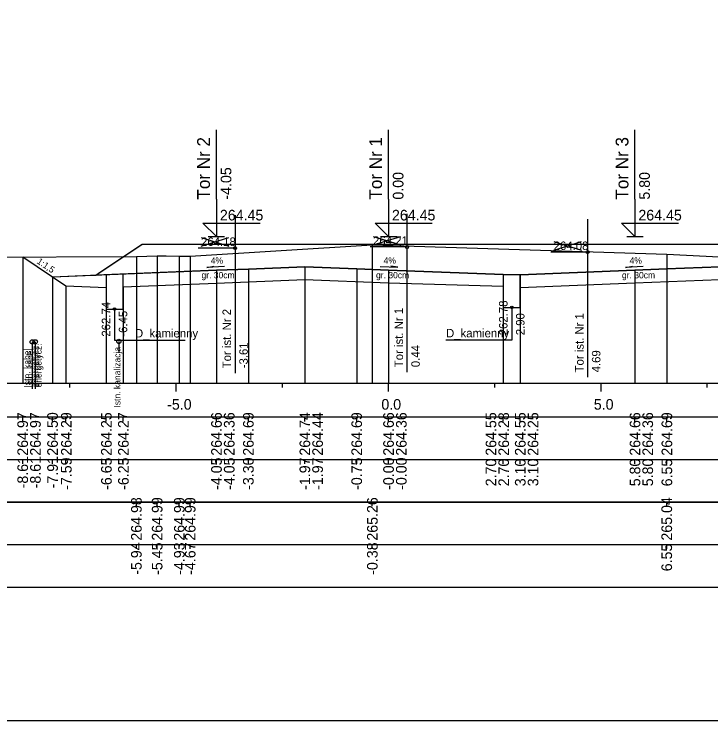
# Model space of a CAD drawing. Extents: x 6516023 to 6560129, y 5513077 to 5529206.
# Drawn here: x 6520308.68 to 6520325.07, y 5514484.66 to 5514501.29 of the extents above; entities that cross this region are included whole.
import ezdxf

# ---------------------------------------------------------------- set-up
doc = ezdxf.new("R2010")
doc.units = 0
for name, color, linetype in [('IR_default', 7, 'Continuous'), ('TOR_PRZEK_P-kable', 7, 'Continuous'), ('TOR_PRZEK_P-komponent', 7, 'Continuous'), ('TOR_PRZEK_P-odwodnienie', 7, 'Continuous'), ('TOR_PRZEK_P-opisy', 7, 'Continuous'), ('TOR_PRZEK_P-tabelka istniejace', 7, 'Continuous'), ('TOR_PRZEK_P-tabelka projektowane', 7, 'Continuous'), ('TOR_PRZEK_P-teren istniejacy', 7, 'Continuous'), ('TOR_PRZEK_P-tory istniejace', 7, 'Continuous'), ('TOR_PRZEK_P-tory projektowane', 7, 'Continuous'), ('TOR_PRZEK_P-uklad odniesienia', 7, 'Continuous'), ('TOR_PRZEK_P-warstwa ochronna I', 7, 'Continuous'), ('TOR_PRZEK_P-warstwa ochronna II', 7, 'Continuous'), ('TOR_RAMKI-ramka+tabelka 1', 7, 'Continuous')]:
    doc.layers.add(name, color=color, linetype=linetype)

msp = doc.modelspace()

# ---------------------------------------------------------------- linework, layer by layer
at = {"layer": 'IR_default'}
msp.add_lwpolyline([(6520308.877, 5514495.576), (6520309.58, 5514495.108), (6520310.476, 5514495.144), (6520310.598, 5514495.148), (6520310.712, 5514495.225), (6520311.688, 5514495.875), (6520314.819, 5514495.875), (6520315.188, 5514495.875), (6520315.246, 5514495.875), (6520315.738, 5514495.875), (6520318.869, 5514495.875), (6520319.238, 5514495.875), (6520319.48, 5514495.875), (6520321.538, 5514495.875), (6520321.907, 5514495.875), (6520325.038, 5514495.875), (6520325.17, 5514495.875)], dxfattribs=at)
at = {"layer": 'TOR_PRZEK_P-kable'}
for p, q in [((6520309.102, 5514493.577), (6520309.102, 5514492.468)), ((6520309.173, 5514493.578), (6520309.173, 5514492.468)), ((6520311.14, 5514493.588), (6520311.14, 5514493.318))]:
    msp.add_line(p, q, dxfattribs=at)
for centre in [(6520309.102, 5514493.577), (6520309.173, 5514493.578), (6520311.14, 5514493.588)]:
    msp.add_circle(centre, 0.05, dxfattribs=at)
at = {"layer": 'TOR_PRZEK_P-komponent'}
msp.add_lwpolyline([(6520311.688, 5514495.875), (6520315.188, 5514495.875), (6520315.738, 5514495.875), (6520319.238, 5514495.875), (6520321.538, 5514495.875), (6520325.038, 5514495.875), (6520326.288, 5514495.875), (6520329.788, 5514495.875), (6520330.873, 5514495.152), (6520328.038, 5514495.265), (6520327.288, 5514495.295), (6520326.038, 5514495.345), (6520325.288, 5514495.345), (6520324.038, 5514495.295), (6520323.288, 5514495.265), (6520320.588, 5514495.157), (6520320.188, 5514495.159), (6520317.488, 5514495.267), (6520316.738, 5514495.297), (6520315.518, 5514495.345), (6520314.188, 5514495.292), (6520313.438, 5514495.262), (6520310.598, 5514495.148), (6520310.598, 5514495.148)], close=True, dxfattribs=at)
at = {"layer": 'TOR_PRZEK_P-odwodnienie'}
for points in [[(6520310.838, 5514495.158), (6520310.838, 5514494.35), (6520311.238, 5514494.35), (6520311.238, 5514495.174)], [(6520320.188, 5514495.159), (6520320.188, 5514494.388), (6520320.588, 5514494.388), (6520320.588, 5514495.157)], [(6520311.038, 5514494.35), (6520311.038, 5514493.62), (6520312.701, 5514493.62)], [(6520320.388, 5514494.388), (6520320.388, 5514493.615), (6520318.836, 5514493.615)]]:
    msp.add_lwpolyline(points, dxfattribs=at)
for centre in [(6520311.038, 5514494.35), (6520320.388, 5514494.388)]:
    msp.add_circle(centre, 0.03, dxfattribs=at)
at = {"layer": 'TOR_PRZEK_P-opisy'}
for points in [[(6520313.626, 5514495.35), (6520313.208, 5514495.331), (6520313.376, 5514495.359)], [(6520317.292, 5514495.352), (6520317.71, 5514495.333), (6520317.542, 5514495.361)], [(6520323.483, 5514495.35), (6520323.065, 5514495.331), (6520323.233, 5514495.359)]]:
    msp.add_lwpolyline(points, dxfattribs=at)
at = {"layer": 'TOR_PRZEK_P-tabelka istniejace'}
for p, q in [((6520311.553, 5514489.706), (6520311.553, 5514489.806)), ((6520312.042, 5514489.706), (6520312.042, 5514489.806)), ((6520312.563, 5514489.706), (6520312.563, 5514489.806)), ((6520312.819, 5514489.706), (6520312.819, 5514489.806)), ((6520317.106, 5514489.706), (6520317.106, 5514489.806)), ((6520324.035, 5514489.706), (6520324.035, 5514489.806)), ((6520266.663, 5514488.806), (6520360.463, 5514488.806)), ((6520311.553, 5514488.706), (6520311.553, 5514488.806)), ((6520312.042, 5514488.706), (6520312.042, 5514488.806)), ((6520312.563, 5514488.706), (6520312.563, 5514488.806)), ((6520312.819, 5514488.706), (6520312.819, 5514488.806)), ((6520317.106, 5514488.706), (6520317.106, 5514488.806)), ((6520324.035, 5514488.706), (6520324.035, 5514488.806))]:
    msp.add_line(p, q, dxfattribs=at)
for points in [[(6520317.106, 5514495.862), (6520317.106, 5514492.806), (6520317.106, 5514492.676), (6520317.106, 5514492.606)], [(6520324.035, 5514495.643), (6520324.035, 5514492.806), (6520324.035, 5514492.676), (6520324.035, 5514492.606)], [(6520311.553, 5514495.59), (6520311.553, 5514492.806), (6520311.553, 5514492.676), (6520311.553, 5514492.606)], [(6520312.042, 5514495.6), (6520312.042, 5514492.806), (6520312.042, 5514492.676), (6520312.042, 5514492.606)], [(6520312.563, 5514495.592), (6520312.563, 5514492.806), (6520312.563, 5514492.676), (6520312.563, 5514492.606)], [(6520312.819, 5514495.591), (6520312.819, 5514492.806), (6520312.819, 5514492.676), (6520312.819, 5514492.606)]]:
    msp.add_lwpolyline(points, dxfattribs=at)
msp.add_lwpolyline([(6520266.663, 5514489.806), (6520266.663, 5514487.806), (6520360.463, 5514487.806), (6520360.463, 5514489.806)], close=True, dxfattribs=at)
at = {"layer": 'TOR_PRZEK_P-tabelka projektowane'}
for p, q in [((6520308.877, 5514491.706), (6520308.877, 5514491.806)), ((6520308.877, 5514491.706), (6520308.877, 5514491.806)), ((6520309.58, 5514491.706), (6520309.58, 5514491.806)), ((6520309.894, 5514491.706), (6520309.894, 5514491.806)), ((6520310.838, 5514491.706), (6520310.838, 5514491.806)), ((6520311.238, 5514491.706), (6520311.238, 5514491.806)), ((6520313.438, 5514491.706), (6520313.438, 5514491.806)), ((6520313.438, 5514491.706), (6520313.438, 5514491.806)), ((6520314.188, 5514491.706), (6520314.188, 5514491.806)), ((6520315.518, 5514491.706), (6520315.518, 5514491.806)), ((6520315.518, 5514491.706), (6520315.518, 5514491.806)), ((6520316.738, 5514491.706), (6520316.738, 5514491.806)), ((6520317.488, 5514491.706), (6520317.488, 5514491.806)), ((6520317.488, 5514491.706), (6520317.488, 5514491.806)), ((6520320.188, 5514491.706), (6520320.188, 5514491.806)), ((6520320.188, 5514491.706), (6520320.188, 5514491.806)), ((6520320.588, 5514491.706), (6520320.588, 5514491.806)), ((6520320.588, 5514491.706), (6520320.588, 5514491.806)), ((6520323.288, 5514491.706), (6520323.288, 5514491.806)), ((6520323.288, 5514491.706), (6520323.288, 5514491.806)), ((6520324.038, 5514491.706), (6520324.038, 5514491.806)), ((6520266.663, 5514490.806), (6520360.463, 5514490.806)), ((6520308.877, 5514490.706), (6520308.877, 5514490.806)), ((6520308.877, 5514490.706), (6520308.877, 5514490.806)), ((6520309.58, 5514490.706), (6520309.58, 5514490.806)), ((6520309.894, 5514490.706), (6520309.894, 5514490.806)), ((6520310.838, 5514490.706), (6520310.838, 5514490.806)), ((6520311.238, 5514490.706), (6520311.238, 5514490.806)), ((6520313.438, 5514490.706), (6520313.438, 5514490.806)), ((6520313.438, 5514490.706), (6520313.438, 5514490.806)), ((6520314.188, 5514490.706), (6520314.188, 5514490.806)), ((6520315.518, 5514490.706), (6520315.518, 5514490.806)), ((6520315.518, 5514490.706), (6520315.518, 5514490.806)), ((6520316.738, 5514490.706), (6520316.738, 5514490.806)), ((6520317.488, 5514490.706), (6520317.488, 5514490.806)), ((6520317.488, 5514490.706), (6520317.488, 5514490.806)), ((6520320.188, 5514490.706), (6520320.188, 5514490.806)), ((6520320.188, 5514490.706), (6520320.188, 5514490.806)), ((6520320.588, 5514490.706), (6520320.588, 5514490.806)), ((6520320.588, 5514490.706), (6520320.588, 5514490.806)), ((6520323.288, 5514490.706), (6520323.288, 5514490.806)), ((6520323.288, 5514490.706), (6520323.288, 5514490.806)), ((6520324.038, 5514490.706), (6520324.038, 5514490.806))]:
    msp.add_line(p, q, dxfattribs=at)
for points in [[(6520308.877, 5514495.576), (6520308.877, 5514492.806), (6520308.877, 5514492.676), (6520308.877, 5514492.606)], [(6520308.877, 5514495.576), (6520308.877, 5514492.806), (6520308.877, 5514492.676), (6520308.877, 5514492.606)], [(6520314.188, 5514495.292), (6520314.188, 5514492.806), (6520314.188, 5514492.676), (6520314.188, 5514492.606)], [(6520315.518, 5514495.345), (6520315.518, 5514492.806), (6520315.518, 5514492.676), (6520315.518, 5514492.606)], [(6520316.738, 5514495.297), (6520316.738, 5514492.806), (6520316.738, 5514492.676), (6520316.738, 5514492.606)], [(6520324.038, 5514495.295), (6520324.038, 5514492.806), (6520324.038, 5514492.676), (6520324.038, 5514492.606)], [(6520309.58, 5514495.108), (6520309.58, 5514492.806), (6520309.58, 5514492.676), (6520309.58, 5514492.606)], [(6520313.438, 5514495.262), (6520313.438, 5514492.806), (6520313.438, 5514492.676), (6520313.438, 5514492.606)], [(6520317.488, 5514495.267), (6520317.488, 5514492.806), (6520317.488, 5514492.676), (6520317.488, 5514492.606)], [(6520320.188, 5514495.159), (6520320.188, 5514492.806), (6520320.188, 5514492.676), (6520320.188, 5514492.606)], [(6520320.588, 5514495.157), (6520320.588, 5514492.806), (6520320.588, 5514492.676), (6520320.588, 5514492.606)], [(6520323.288, 5514495.265), (6520323.288, 5514492.806), (6520323.288, 5514492.676), (6520323.288, 5514492.606)], [(6520313.438, 5514494.962), (6520313.438, 5514492.806), (6520313.438, 5514492.676), (6520313.438, 5514492.606)], [(6520315.518, 5514495.045), (6520315.518, 5514492.806), (6520315.518, 5514492.676), (6520315.518, 5514492.606)], [(6520317.488, 5514494.967), (6520317.488, 5514492.806), (6520317.488, 5514492.676), (6520317.488, 5514492.606)], [(6520323.288, 5514494.965), (6520323.288, 5514492.806), (6520323.288, 5514492.676), (6520323.288, 5514492.606)], [(6520309.894, 5514494.898), (6520309.894, 5514492.806), (6520309.894, 5514492.676), (6520309.894, 5514492.606)], [(6520310.838, 5514494.858), (6520310.838, 5514492.806), (6520310.838, 5514492.676), (6520310.838, 5514492.606)], [(6520311.238, 5514494.874), (6520311.238, 5514492.806), (6520311.238, 5514492.676), (6520311.238, 5514492.606)], [(6520320.188, 5514494.889), (6520320.188, 5514492.806), (6520320.188, 5514492.676), (6520320.188, 5514492.606)], [(6520320.588, 5514494.857), (6520320.588, 5514492.806), (6520320.588, 5514492.676), (6520320.588, 5514492.606)]]:
    msp.add_lwpolyline(points, dxfattribs=at)
msp.add_lwpolyline([(6520266.663, 5514491.806), (6520266.663, 5514489.806), (6520360.463, 5514489.806), (6520360.463, 5514491.806)], close=True, dxfattribs=at)
at = {"layer": 'TOR_PRZEK_P-teren istniejacy'}
msp.add_lwpolyline([(6520307.773, 5514495.57), (6520311.553, 5514495.59), (6520312.042, 5514495.6), (6520312.115, 5514495.6), (6520312.254, 5514495.6), (6520312.563, 5514495.592), (6520312.819, 5514495.591), (6520317.106, 5514495.862), (6520324.035, 5514495.643), (6520325.729, 5514495.559)], dxfattribs=at)
at = {"layer": 'TOR_PRZEK_P-tory istniejace'}
for p, q in [((6520313.874, 5514496.561), (6520313.874, 5514492.84)), ((6520317.922, 5514496.587), (6520317.922, 5514492.866)), ((6520322.173, 5514496.464), (6520322.173, 5514492.744)), ((6520313.075, 5514495.832), (6520313.727, 5514496.035)), ((6520313.075, 5514496.035), (6520313.727, 5514495.832)), ((6520317.123, 5514495.858), (6520317.775, 5514496.061)), ((6520317.123, 5514496.061), (6520317.775, 5514495.858)), ((6520321.374, 5514495.736), (6520322.026, 5514495.939)), ((6520321.374, 5514495.939), (6520322.026, 5514495.736)), ((6520313.875, 5514495.785), (6520313.009, 5514495.785)), ((6520317.923, 5514495.811), (6520317.057, 5514495.811)), ((6520322.174, 5514495.689), (6520321.308, 5514495.689))]:
    msp.add_line(p, q, dxfattribs=at)
for centre in [(6520313.875, 5514495.785), (6520317.923, 5514495.811), (6520322.174, 5514495.689)]:
    msp.add_circle(centre, 0.035, dxfattribs=at)
at = {"layer": 'TOR_PRZEK_P-tory projektowane'}
for p, q in [((6520313.438, 5514496.933), (6520313.438, 5514498.565)), ((6520317.488, 5514496.933), (6520317.488, 5514498.565)), ((6520323.288, 5514496.933), (6520323.288, 5514498.565)), ((6520313.438, 5514496.933), (6520313.438, 5514496.055)), ((6520317.488, 5514496.933), (6520317.488, 5514496.055)), ((6520323.288, 5514496.933), (6520323.288, 5514496.055)), ((6520313.438, 5514496.055), (6520313.119, 5514496.375)), ((6520313.119, 5514496.375), (6520314.463, 5514496.375)), ((6520317.488, 5514496.055), (6520317.169, 5514496.375)), ((6520317.169, 5514496.375), (6520318.513, 5514496.375)), ((6520323.288, 5514496.055), (6520322.969, 5514496.375)), ((6520322.969, 5514496.375), (6520324.313, 5514496.375)), ((6520313.246, 5514496.055), (6520313.63, 5514496.055)), ((6520317.296, 5514496.055), (6520317.68, 5514496.055)), ((6520323.096, 5514496.055), (6520323.48, 5514496.055))]:
    msp.add_line(p, q, dxfattribs=at)
at = {"layer": 'TOR_PRZEK_P-uklad odniesienia'}
for p, q in [((6520270.463, 5514492.606), (6520360.463, 5514492.606)), ((6520309.988, 5514492.506), (6520309.988, 5514492.606)), ((6520312.488, 5514492.406), (6520312.488, 5514492.606)), ((6520314.988, 5514492.506), (6520314.988, 5514492.606)), ((6520317.488, 5514492.406), (6520317.488, 5514492.606)), ((6520319.988, 5514492.506), (6520319.988, 5514492.606)), ((6520322.488, 5514492.406), (6520322.488, 5514492.606)), ((6520324.988, 5514492.506), (6520324.988, 5514492.606))]:
    msp.add_line(p, q, dxfattribs=at)
at = {"layer": 'TOR_PRZEK_P-warstwa ochronna I'}
for points in [[(6520308.877, 5514495.576), (6520309.894, 5514494.898), (6520310.838, 5514494.858)], [(6520311.238, 5514494.874), (6520313.438, 5514494.962), (6520315.518, 5514495.045), (6520317.488, 5514494.967), (6520320.188, 5514494.889)], [(6520320.588, 5514494.857), (6520323.288, 5514494.965), (6520325.288, 5514495.045), (6520326.038, 5514495.045), (6520328.038, 5514494.963), (6520330.238, 5514494.875)]]:
    msp.add_lwpolyline(points, dxfattribs=at)
at = {"layer": 'TOR_PRZEK_P-warstwa ochronna II'}
msp.add_lwpolyline([(6520308.877, 5514495.576), (6520309.58, 5514495.108), (6520313.438, 5514495.262), (6520314.188, 5514495.292), (6520315.518, 5514495.345), (6520316.738, 5514495.297), (6520317.488, 5514495.267), (6520320.188, 5514495.159), (6520320.588, 5514495.157), (6520323.288, 5514495.265), (6520324.038, 5514495.295), (6520325.288, 5514495.345), (6520326.038, 5514495.345), (6520327.288, 5514495.295), (6520328.038, 5514495.265), (6520332.038, 5514495.105), (6520333.993, 5514493.151), (6520334.393, 5514493.151), (6520336.464, 5514495.222)], dxfattribs=at)
at = {"layer": 'TOR_RAMKI-ramka+tabelka 1'}
msp.add_lwpolyline([(6520177.013, 5514513.156), (6520424.513, 5514513.156), (6520424.513, 5514484.656), (6520177.013, 5514484.656)], close=True, dxfattribs=at)

# ---------------------------------------------------------------- texts
at = {"layer": 'TOR_PRZEK_P-kable'}
for s, p in [('energetycz.', (6520309.251, 5514492.504)), ('energetycz.', (6520309.322, 5514492.504)), ('Istn. kanalizacja', (6520311.178, 5514492.031)), ('Istn. kabel', (6520309.056, 5514492.504)), ('Istn. kabel', (6520309.128, 5514492.504))]:
    msp.add_text(s, height=0.14999, rotation=90.0511, dxfattribs=at).set_placement(p)
at = {"layer": 'TOR_PRZEK_P-odwodnienie'}
for s, rotation, p in [('262.74', 90, (6520310.938, 5514493.699)), ('262.78', 90, (6520320.288, 5514493.733)), ('-6.45', 90, (6520311.338, 5514493.699)), ('2.90', 90, (6520320.688, 5514493.733)), ('D_kamienny', 360, (6520311.519, 5514493.68)), ('D_kamienny', 360, (6520318.841, 5514493.683))]:
    msp.add_text(s, height=0.2, rotation=rotation, dxfattribs=at).set_placement(p)
at = {"layer": 'TOR_PRZEK_P-opisy'}
for s, rotation, p in [('1:1,5', 325.9299, (6520309.197, 5514495.438)), ('4%', 0.1515, (6520313.303, 5514495.415)), ('4%', 359.8485, (6520317.371, 5514495.418)), ('4%', 0.1515, (6520323.16, 5514495.415))]:
    msp.add_text(s, height=0.15, rotation=rotation, dxfattribs=at).set_placement(p)
at = {"layer": 'TOR_PRZEK_P-tabelka istniejace'}
for s, p in [('264.98', (6520311.678, 5514488.898)), ('264.99', (6520312.167, 5514488.898)), ('264.99', (6520312.688, 5514488.898)), ('264.99', (6520312.944, 5514488.898)), ('265.26', (6520317.231, 5514488.898)), ('265.04', (6520324.16, 5514488.899)), ('-5.94', (6520311.678, 5514488.095)), ('-5.45', (6520312.167, 5514488.093)), ('-4.93', (6520312.688, 5514488.094)), ('-4.67', (6520312.944, 5514488.094)), ('-0.38', (6520317.231, 5514488.094)), ('6.55', (6520324.16, 5514488.177))]:
    msp.add_text(s, height=0.25, rotation=90, dxfattribs=at).set_placement(p)
at = {"layer": 'TOR_PRZEK_P-tabelka projektowane'}
for s, p in [('264.97', (6520309.002, 5514490.898)), ('264.97', (6520309.302, 5514490.898)), ('264.50', (6520309.705, 5514490.898)), ('264.29', (6520310.029, 5514490.898)), ('264.25', (6520310.972, 5514490.897)), ('264.27', (6520311.372, 5514490.898)), ('264.66', (6520313.563, 5514490.898)), ('264.36', (6520313.863, 5514490.898)), ('264.69', (6520314.313, 5514490.898)), ('264.74', (6520315.643, 5514490.899)), ('264.44', (6520315.943, 5514490.899)), ('264.69', (6520316.863, 5514490.898)), ('264.66', (6520317.613, 5514490.898)), ('264.36', (6520317.913, 5514490.898)), ('264.55', (6520320.023, 5514490.897)), ('264.28', (6520320.323, 5514490.898)), ('264.55', (6520320.713, 5514490.897)), ('264.25', (6520321.013, 5514490.897)), ('264.66', (6520323.413, 5514490.898)), ('264.36', (6520323.713, 5514490.898)), ('264.69', (6520324.163, 5514490.898)), ('-8.61', (6520309.002, 5514490.129)), ('-8.61', (6520309.302, 5514490.129)), ('-7.91', (6520309.705, 5514490.129)), ('-7.59', (6520310.029, 5514490.094)), ('-6.65', (6520310.972, 5514490.093)), ('-6.25', (6520311.372, 5514490.093)), ('-4.05', (6520313.563, 5514490.093)), ('-4.05', (6520313.863, 5514490.093)), ('-3.30', (6520314.313, 5514490.094)), ('-1.97', (6520315.643, 5514490.094)), ('-1.97', (6520315.943, 5514490.094)), ('-0.75', (6520316.863, 5514490.093)), ('-0.00', (6520317.613, 5514490.094)), ('-0.00', (6520317.913, 5514490.094)), ('2.70', (6520320.023, 5514490.178)), ('2.70', (6520320.323, 5514490.178)), ('3.10', (6520320.713, 5514490.178)), ('3.10', (6520321.013, 5514490.178)), ('5.80', (6520323.413, 5514490.178)), ('5.80', (6520323.713, 5514490.178)), ('6.55', (6520324.163, 5514490.177))]:
    msp.add_text(s, height=0.25, rotation=90, dxfattribs=at).set_placement(p)
at = {"layer": 'TOR_PRZEK_P-tory istniejace'}
for s, p in [('264.18', (6520313.075, 5514495.835)), ('264.21', (6520317.123, 5514495.861)), ('264.08', (6520321.374, 5514495.739))]:
    msp.add_text(s, height=0.2, dxfattribs=at).set_placement(p)
for s, rotation, p in [('Tor ist. Nr 2', 90.0511, (6520313.781, 5514492.955)), ('Tor ist. Nr 1', 90.0511, (6520317.829, 5514492.981)), ('Tor ist. Nr 1', 90.0511, (6520322.08, 5514492.858)), ('-3.61', 90, (6520314.175, 5514492.955)), ('0.44', 90, (6520318.223, 5514492.981)), ('4.69', 90, (6520322.474, 5514492.859))]:
    msp.add_text(s, height=0.2, rotation=rotation, dxfattribs=at).set_placement(p)
at = {"layer": 'TOR_PRZEK_P-tory projektowane'}
for s, height, p in [('Tor Nr 2', 0.3, (6520313.283, 5514496.927)), ('Tor Nr 1', 0.3, (6520317.333, 5514496.927)), ('Tor Nr 3', 0.3, (6520323.133, 5514496.927)), ('-4.05', 0.25, (6520313.788, 5514496.925)), ('0.00', 0.25, (6520317.838, 5514496.925)), ('5.80', 0.25, (6520323.638, 5514496.925))]:
    msp.add_text(s, height=height, rotation=90, dxfattribs=at).set_placement(p)
for p in [(6520313.518, 5514496.435), (6520317.568, 5514496.435), (6520323.368, 5514496.435)]:
    msp.add_text('264.45', height=0.25, dxfattribs=at).set_placement(p)
at = {"layer": 'TOR_PRZEK_P-uklad odniesienia'}
for s, p in [('-5.0', (6520312.277, 5514491.981)), ('0.0', (6520317.319, 5514491.981)), ('5.0', (6520322.319, 5514491.981))]:
    msp.add_text(s, height=0.25, dxfattribs=at).set_placement(p)
at = {"layer": 'TOR_PRZEK_P-warstwa ochronna I'}
for p in [(6520313.085, 5514495.073), (6520317.193, 5514495.073), (6520322.981, 5514495.073)]:
    msp.add_text('gr. 30cm', height=0.15, dxfattribs=at).set_placement(p)

doc.saveas('drawing.dxf')
